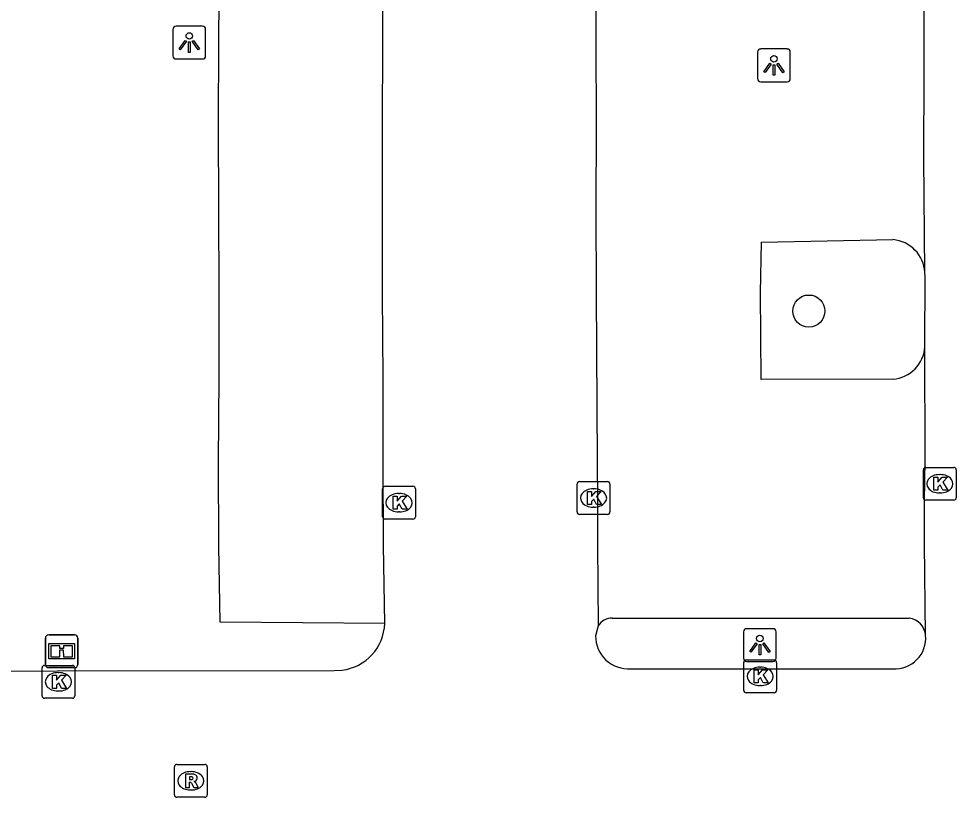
# Model space of a CAD drawing. Extents: x 161477 to 163040, y 383680 to 384868.
# Drawn here: x 162509.67 to 162538.26, y 384559.52 to 384583.25 of the extents above; entities that cross this region are included whole.
import ezdxf

# ---------------------------------------------------------------- set-up
doc = ezdxf.new("R2010")
doc.units = 0
for name, color, linetype in [('IMGEO_Boom', 7, 'Continuous'), ('IMGEO_Informatiebord', 7, 'Continuous'), ('IMGEO_Kolk', 7, 'Continuous'), ('IMGEO_Lichtpunt', 7, 'Continuous'), ('IMGEO_Parkeervlak_open', 7, 'Continuous'), ('IMGEO_Rijbaan_lokaal_open', 7, 'Continuous'), ('IMGEO_Rioolput', 7, 'Continuous')]:
    doc.layers.add(name, color=color, linetype=linetype)

msp = doc.modelspace()

# ---------------------------------------------------------------- linework, layer by layer
at = {"layer": 'IMGEO_Boom'}
msp.add_circle((162533.77, 384574.34), 0.489, dxfattribs=at)
at = {"layer": 'IMGEO_Informatiebord'}
for p, q in [((162510.585, 384564.47), (162511.375, 384564.47)), ((162511.375, 384564.47), (162510.585, 384564.47)), ((162510.485, 384563.57), (162510.485, 384564.37)), ((162510.485, 384564.37), (162510.485, 384563.57)), ((162511.475, 384564.37), (162511.475, 384563.57)), ((162511.475, 384563.57), (162511.475, 384564.37)), ((162511.375, 384563.47), (162510.585, 384563.47)), ((162510.585, 384563.47), (162511.375, 384563.47))]:
    msp.add_line(p, q, dxfattribs=at)
for points in [[(162510.586, 384564.202), (162511.374, 384564.202), (162511.374, 384563.738), (162510.586, 384563.738), (162510.586, 384564.202)], [(162510.651, 384564.137), (162510.651, 384563.803), (162510.926, 384563.803), (162510.927, 384564.016), (162511.031, 384564.017), (162511.032, 384563.803), (162511.309, 384563.803), (162511.309, 384564.137), (162511.033, 384564.137), (162511.033, 384564.057), (162510.927, 384564.057), (162510.927, 384564.137), (162510.651, 384564.137)]]:
    msp.add_lwpolyline(points, dxfattribs=at)
for centre, start, end in [((162510.585, 384564.37), 90, 180), ((162510.585, 384564.37), 90, 180), ((162511.375, 384564.37), 0, 90), ((162511.375, 384564.37), 360, 90), ((162510.585, 384563.57), 180, 270), ((162510.585, 384563.57), 180, 270), ((162511.375, 384563.57), 270, 0), ((162511.375, 384563.57), 270, 0)]:
    msp.add_arc(centre, 0.1, start, end, dxfattribs=at)
at = {"layer": 'IMGEO_Kolk'}
for p, q in [((162537.263, 384568.649), (162537.263, 384569.501)), ((162537.338, 384569.575), (162538.19, 384569.575)), ((162537.751, 384569.355), (162537.776, 384569.355)), ((162538.264, 384569.501), (162538.264, 384568.649)), ((162526.701, 384568.215), (162526.701, 384569.067)), ((162526.776, 384569.141), (162527.628, 384569.141)), ((162527.702, 384569.067), (162527.702, 384568.215)), ((162520.769, 384568.071), (162520.769, 384568.923)), ((162520.844, 384568.997), (162521.696, 384568.997)), ((162521.257, 384568.777), (162521.282, 384568.777)), ((162521.77, 384568.923), (162521.77, 384568.071)), ((162527.189, 384568.921), (162527.214, 384568.921)), ((162537.774, 384568.795), (162537.749, 384568.795)), ((162538.19, 384568.575), (162537.338, 384568.575)), ((162521.28, 384568.217), (162521.255, 384568.217)), ((162527.212, 384568.361), (162527.187, 384568.361)), ((162521.696, 384567.997), (162520.844, 384567.997)), ((162527.628, 384568.141), (162526.776, 384568.141)), ((162531.783, 384562.778), (162531.783, 384563.63)), ((162531.858, 384563.704), (162532.71, 384563.704)), ((162532.784, 384563.63), (162532.784, 384562.778)), ((162510.382, 384562.612), (162510.382, 384563.464)), ((162510.457, 384563.538), (162511.309, 384563.538)), ((162510.87, 384563.318), (162510.895, 384563.318)), ((162511.383, 384563.464), (162511.383, 384562.612)), ((162532.271, 384563.484), (162532.296, 384563.484)), ((162510.893, 384562.758), (162510.868, 384562.758)), ((162532.294, 384562.924), (162532.269, 384562.924)), ((162511.309, 384562.538), (162510.457, 384562.538)), ((162532.71, 384562.704), (162531.858, 384562.704))]:
    msp.add_line(p, q, dxfattribs=at)
for points in [[(162537.263, 384568.649), (162537.263, 384569.501)], [(162537.338, 384569.575), (162538.19, 384569.575)], [(162538.264, 384569.501), (162538.264, 384568.649)], [(162526.701, 384568.215), (162526.701, 384569.067)], [(162526.776, 384569.141), (162527.628, 384569.141)], [(162527.702, 384569.067), (162527.702, 384568.215)], [(162537.584, 384569.275), (162537.707, 384569.275), (162537.707, 384569.124), (162537.837, 384569.275), (162538.001, 384569.275), (162537.855, 384569.124), (162538.008, 384568.875), (162537.856, 384568.875), (162537.771, 384569.039), (162537.707, 384568.972), (162537.707, 384568.875), (162537.584, 384568.875), (162537.584, 384569.275)], [(162520.769, 384568.071), (162520.769, 384568.923)], [(162520.844, 384568.997), (162521.696, 384568.997)], [(162521.77, 384568.923), (162521.77, 384568.071)], [(162527.022, 384568.841), (162527.145, 384568.841), (162527.145, 384568.69), (162527.275, 384568.841), (162527.439, 384568.841), (162527.293, 384568.69), (162527.446, 384568.441), (162527.294, 384568.441), (162527.209, 384568.605), (162527.145, 384568.538), (162527.145, 384568.441), (162527.022, 384568.441), (162527.022, 384568.841)], [(162521.09, 384568.697), (162521.213, 384568.697), (162521.213, 384568.546), (162521.343, 384568.697), (162521.507, 384568.697), (162521.361, 384568.546), (162521.514, 384568.297), (162521.362, 384568.297), (162521.277, 384568.461), (162521.213, 384568.394), (162521.213, 384568.297), (162521.09, 384568.297), (162521.09, 384568.697)], [(162538.19, 384568.575), (162537.338, 384568.575)], [(162521.696, 384567.997), (162520.844, 384567.997)], [(162527.628, 384568.141), (162526.776, 384568.141)], [(162531.783, 384562.778), (162531.783, 384563.63)], [(162531.858, 384563.704), (162532.71, 384563.704)], [(162532.784, 384563.63), (162532.784, 384562.778)], [(162510.382, 384562.612), (162510.382, 384563.464)], [(162510.457, 384563.538), (162511.309, 384563.538)], [(162511.383, 384563.464), (162511.383, 384562.612)], [(162532.104, 384563.404), (162532.227, 384563.404), (162532.227, 384563.253), (162532.357, 384563.404), (162532.521, 384563.404), (162532.375, 384563.253), (162532.528, 384563.004), (162532.376, 384563.004), (162532.291, 384563.168), (162532.227, 384563.101), (162532.227, 384563.004), (162532.104, 384563.004), (162532.104, 384563.404)], [(162510.703, 384563.238), (162510.826, 384563.238), (162510.826, 384563.087), (162510.956, 384563.238), (162511.12, 384563.238), (162510.974, 384563.087), (162511.127, 384562.838), (162510.975, 384562.838), (162510.89, 384563.002), (162510.826, 384562.935), (162510.826, 384562.838), (162510.703, 384562.838), (162510.703, 384563.238)], [(162511.309, 384562.538), (162510.457, 384562.538)], [(162532.71, 384562.704), (162531.858, 384562.704)]]:
    msp.add_lwpolyline(points, dxfattribs=at)
for centre, start, end in [((162537.34, 384569.499), 91.552, 178.448), ((162537.34, 384569.499), 91.552, 178.448), ((162538.188, 384569.499), 1.552, 88.448), ((162538.188, 384569.499), 1.552, 88.448), ((162526.778, 384569.065), 91.552, 178.448), ((162526.778, 384569.065), 91.552, 178.448), ((162527.626, 384569.065), 1.552, 88.448), ((162527.626, 384569.065), 1.552, 88.448), ((162520.846, 384568.921), 91.552, 178.448), ((162520.846, 384568.921), 91.552, 178.448), ((162521.694, 384568.921), 1.552, 88.448), ((162521.694, 384568.921), 1.552, 88.448), ((162537.34, 384568.651), 181.552, 268.448), ((162537.34, 384568.651), 181.552, 268.448), ((162538.188, 384568.651), 271.552, 358.448), ((162538.188, 384568.651), 271.552, 358.448), ((162526.778, 384568.217), 181.552, 268.448), ((162526.778, 384568.217), 181.552, 268.448), ((162527.626, 384568.217), 271.552, 358.448), ((162527.626, 384568.217), 271.552, 358.448), ((162520.846, 384568.073), 181.552, 268.448), ((162520.846, 384568.073), 181.552, 268.448), ((162521.694, 384568.073), 271.552, 358.448), ((162521.694, 384568.073), 271.552, 358.448), ((162531.86, 384563.628), 91.552, 178.448), ((162531.86, 384563.628), 91.552, 178.448), ((162532.708, 384563.628), 1.552, 88.448), ((162532.708, 384563.628), 1.552, 88.448), ((162510.459, 384563.462), 91.552, 178.448), ((162510.459, 384563.462), 91.552, 178.448), ((162511.307, 384563.462), 1.552, 88.448), ((162511.307, 384563.462), 1.552, 88.448), ((162531.86, 384562.78), 181.552, 268.448), ((162531.86, 384562.78), 181.552, 268.448), ((162532.708, 384562.78), 271.552, 358.448), ((162532.708, 384562.78), 271.552, 358.448), ((162510.459, 384562.614), 181.552, 268.448), ((162510.459, 384562.614), 181.552, 268.448), ((162511.307, 384562.614), 271.552, 358.448), ((162511.307, 384562.614), 271.552, 358.448)]:
    msp.add_arc(centre, 0.0765, start, end, dxfattribs=at)
for centre, major_axis, ratio, start_param, end_param in [((162537.75, 384569.075), (-0.387, 0.002), 0.722429, 4.712389, 7.853982), ((162537.775, 384569.075), (-0.39, 0.002), 0.717154, 1.570796, 4.712389), ((162521.256, 384568.497), (-0.387, 0.002), 0.722429, 4.712389, 7.853982), ((162521.281, 384568.497), (-0.39, 0.002), 0.717154, 1.570796, 4.712389), ((162527.188, 384568.641), (-0.387, 0.002), 0.722429, 4.712389, 7.853982), ((162527.213, 384568.641), (-0.39, 0.002), 0.717154, 1.570796, 4.712389), ((162510.869, 384563.038), (-0.387, 0.002), 0.722429, 4.712389, 7.853982), ((162510.894, 384563.038), (-0.39, 0.002), 0.717154, 1.570796, 4.712389), ((162532.27, 384563.204), (-0.387, 0.002), 0.722429, 4.712389, 7.853982), ((162532.295, 384563.204), (-0.39, 0.002), 0.717154, 1.570796, 4.712389)]:
    msp.add_ellipse(centre, major_axis=major_axis, ratio=ratio, start_param=start_param, end_param=end_param, dxfattribs=at)
at = {"layer": 'IMGEO_Lichtpunt'}
for p, q in [((162514.375, 384582.927), (162514.375, 384582.12)), ((162514.375, 384582.927), (162514.375, 384582.12)), ((162515.277, 384583.022), (162514.469, 384583.022)), ((162515.277, 384583.022), (162514.469, 384583.022)), ((162515.371, 384582.12), (162515.371, 384582.927)), ((162515.371, 384582.12), (162515.371, 384582.927)), ((162532.207, 384582.233), (162532.207, 384581.426)), ((162532.207, 384582.233), (162532.207, 384581.426)), ((162533.109, 384582.328), (162532.301, 384582.328)), ((162533.109, 384582.328), (162532.301, 384582.328)), ((162533.203, 384581.426), (162533.203, 384582.233)), ((162533.203, 384581.426), (162533.203, 384582.233)), ((162514.469, 384582.026), (162515.277, 384582.026)), ((162514.469, 384582.026), (162515.277, 384582.026)), ((162532.301, 384581.332), (162533.109, 384581.332)), ((162532.301, 384581.332), (162533.109, 384581.332)), ((162531.777, 384564.563), (162531.777, 384563.756)), ((162531.777, 384564.563), (162531.777, 384563.756)), ((162532.679, 384564.658), (162531.871, 384564.658)), ((162532.679, 384564.658), (162531.871, 384564.658)), ((162532.773, 384563.756), (162532.773, 384564.563)), ((162532.773, 384563.756), (162532.773, 384564.563)), ((162531.871, 384563.662), (162532.679, 384563.662)), ((162531.871, 384563.662), (162532.679, 384563.662))]:
    msp.add_line(p, q, dxfattribs=at)
for points in [[(162514.749, 384582.591), (162514.788, 384582.563), (162514.6, 384582.301), (162514.562, 384582.328), (162514.749, 384582.591)], [(162514.851, 384582.543), (162514.898, 384582.543), (162514.898, 384582.221), (162514.851, 384582.221), (162514.851, 384582.543)], [(162514.961, 384582.563), (162514.999, 384582.59), (162515.186, 384582.328), (162515.147, 384582.3), (162514.961, 384582.563)], [(162532.581, 384581.897), (162532.62, 384581.869), (162532.432, 384581.607), (162532.394, 384581.634), (162532.581, 384581.897)], [(162532.793, 384581.869), (162532.831, 384581.896), (162533.018, 384581.634), (162532.979, 384581.606), (162532.793, 384581.869)], [(162532.683, 384581.849), (162532.73, 384581.849), (162532.73, 384581.527), (162532.683, 384581.527), (162532.683, 384581.849)], [(162532.151, 384564.227), (162532.19, 384564.199), (162532.002, 384563.937), (162531.964, 384563.964), (162532.151, 384564.227)], [(162532.253, 384564.179), (162532.3, 384564.179), (162532.3, 384563.857), (162532.253, 384563.857), (162532.253, 384564.179)], [(162532.363, 384564.199), (162532.401, 384564.226), (162532.588, 384563.964), (162532.549, 384563.936), (162532.363, 384564.199)]]:
    msp.add_lwpolyline(points, dxfattribs=at)
for centre in [(162514.874, 384582.725), (162532.706, 384582.031), (162532.276, 384564.361)]:
    msp.add_circle(centre, 0.0994, dxfattribs=at)
for centre, start, end in [((162514.469, 384582.927), 90, 180), ((162514.469, 384582.927), 90, 180), ((162515.277, 384582.927), 0, 90), ((162515.277, 384582.927), 0, 90), ((162532.301, 384582.233), 90, 180), ((162532.301, 384582.233), 90, 180), ((162533.109, 384582.233), 0, 90), ((162533.109, 384582.233), 0, 90), ((162514.469, 384582.12), 180, 270), ((162514.469, 384582.12), 180, 270), ((162515.277, 384582.12), 270, 0), ((162515.277, 384582.12), 270, 360), ((162532.301, 384581.426), 180, 270), ((162532.301, 384581.426), 180, 270), ((162533.109, 384581.426), 270, 0), ((162533.109, 384581.426), 270, 360), ((162531.871, 384564.563), 90, 180), ((162531.871, 384564.563), 90, 180), ((162532.679, 384564.563), 0, 90), ((162532.679, 384564.563), 0, 90), ((162531.871, 384563.756), 180, 270), ((162531.871, 384563.756), 180, 270), ((162532.679, 384563.756), 270, 0), ((162532.679, 384563.756), 270, 360)]:
    msp.add_arc(centre, 0.0946, start, end, dxfattribs=at)
at = {"layer": 'IMGEO_Parkeervlak_open'}
for points in [[(162520.835, 384564.816), (162515.816, 384564.855), (162515.778, 384567.164), (162515.768, 384569.743), (162515.782, 384572.332), (162515.789, 384574.916), (162515.779, 384577.439), (162515.761, 384580.006), (162515.77, 384582.584), (162515.796, 384585.11), (162515.791, 384587.661), (162515.789, 384589.888)], [(162536.334, 384572.261), (162532.318, 384572.253), (162532.294, 384574.896), (162532.32, 384576.441), (162536.33, 384576.516)], [(162527.774, 384564.981), (162536.827, 384564.977)]]:
    msp.add_lwpolyline(points, dxfattribs=at)
for centre, radius, start, end in [((162536.243, 384575.45), 1.07, 3.6567, 85.359), ((162536.247, 384573.323), 1.066, 274.681, 356.5374), ((162527.776, 384564.469), 0.512, 90.2413, 147.0921), ((162536.764, 384564.414), 0.567, 4.151, 83.6112)]:
    msp.add_arc(centre, radius, start, end, dxfattribs=at)
at = {"layer": 'IMGEO_Rijbaan_lokaal_open'}
for points in [[(162520.835, 384564.816), (162520.795, 384567.192), (162520.786, 384569.734), (162520.784, 384572.296), (162520.765, 384574.854), (162520.761, 384579.989), (162520.772, 384582.546), (162520.779, 384583.57), (162520.762, 384585.096), (162520.755, 384587.968), (162520.718, 384590.303)], [(162537.311, 384575.518), (162537.274, 384579.006), (162537.284, 384581.599), (162537.288, 384584.133), (162537.272, 384584.851), (162537.258, 384589.797), (162527.261, 384588.569), (162527.265, 384585.114), (162527.273, 384582.555), (162527.285, 384579.998), (162527.276, 384577.441), (162527.285, 384574.868), (162527.313, 384569.751), (162527.326, 384568.56), (162527.32, 384567.219), (162527.346, 384564.747)], [(162537.311, 384573.259), (162537.312, 384575.404), (162537.311, 384575.518)], [(162537.329, 384564.455), (162537.299, 384567.248), (162537.295, 384568.524), (162537.313, 384569.808), (162537.311, 384573.259)], [(162527.346, 384564.747), (162527.265, 384564.438)], [(162507.577, 384563.354), (162510.845, 384563.371), (162519.294, 384563.381), (162519.53, 384563.392)], [(162528.338, 384563.438), (162532.295, 384563.43), (162536.332, 384563.433)]]:
    msp.add_lwpolyline(points, dxfattribs=at)
for centre, radius, start, end in [((162519.347, 384564.87), 1.489, 277.0608, 357.9329), ((162536.394, 384564.37), 0.939, 266.199, 5.2198), ((162528.262, 384564.432), 0.997, 179.664, 274.3696)]:
    msp.add_arc(centre, radius, start, end, dxfattribs=at)
at = {"layer": 'IMGEO_Rioolput'}
for p, q in [((162514.494, 384560.52), (162515.346, 384560.52)), ((162514.419, 384559.594), (162514.419, 384560.446)), ((162514.907, 384560.3), (162514.932, 384560.3)), ((162515.42, 384560.446), (162515.42, 384559.594)), ((162514.93, 384559.74), (162514.905, 384559.74)), ((162515.346, 384559.52), (162514.494, 384559.52))]:
    msp.add_line(p, q, dxfattribs=at)
for points in [[(162514.494, 384560.52), (162515.346, 384560.52)], [(162514.419, 384559.594), (162514.419, 384560.446)], [(162515.008, 384560.218), (162514.756, 384560.22), (162514.756, 384559.82)], [(162515.42, 384560.446), (162515.42, 384559.594)], [(162514.756, 384559.82), (162514.88, 384559.82), (162514.88, 384559.982), (162514.891, 384559.982)], [(162514.934, 384560.139), (162514.88, 384560.139), (162514.88, 384560.058)], [(162514.88, 384560.058), (162514.932, 384560.058)], [(162514.938, 384559.953), (162515.009, 384559.82), (162515.149, 384559.82), (162515.084, 384559.946)], [(162515.346, 384559.52), (162514.494, 384559.52)]]:
    msp.add_lwpolyline(points, dxfattribs=at)
for centre, radius, start, end in [((162514.496, 384560.444), 0.0765, 91.552, 178.448), ((162514.496, 384560.444), 0.0765, 91.552, 178.448), ((162515.344, 384560.444), 0.0765, 1.552, 88.448), ((162515.344, 384560.444), 0.0765, 1.552, 88.448), ((162515.007, 384560.108), 0.109, 350.3612, 89.416), ((162514.89, 384559.929), 0.0533, 26.0293, 88.6989), ((162514.916, 384560.247), 0.19, 274.7715, 282.9687), ((162514.94, 384560.043), 0.0964, 77.0061, 93.1865), ((162514.954, 384560.1), 0.0378, 276.6634, 79.6772), ((162515.005, 384560.108), 0.112, 277.5842, 350.9817), ((162514.989, 384559.893), 0.108, 29.5134, 73.7905), ((162514.496, 384559.596), 0.0765, 181.552, 268.448), ((162514.496, 384559.596), 0.0765, 181.552, 268.448), ((162515.344, 384559.596), 0.0765, 271.552, 358.448), ((162515.344, 384559.596), 0.0765, 271.552, 358.448)]:
    msp.add_arc(centre, radius, start, end, dxfattribs=at)
for centre, major_axis, ratio, start_param, end_param in [((162514.906, 384560.02), (-0.387, 0.002), 0.722429, 4.712389, 7.853982), ((162514.931, 384560.02), (-0.39, 0.002), 0.717154, 1.570796, 4.712389)]:
    msp.add_ellipse(centre, major_axis=major_axis, ratio=ratio, start_param=start_param, end_param=end_param, dxfattribs=at)

doc.saveas('drawing.dxf')
